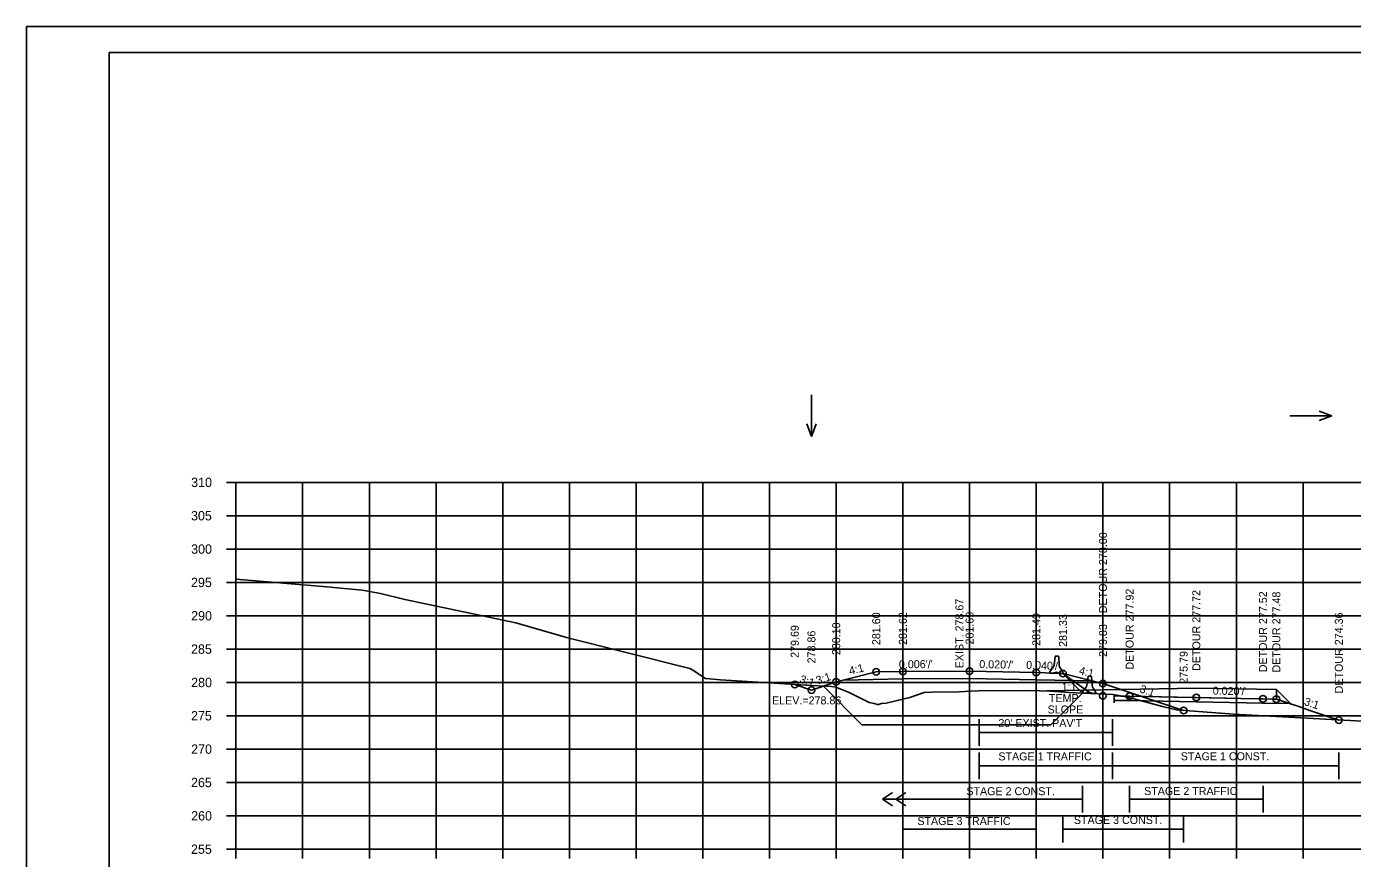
# Model space of a CAD drawing. Extents: x 4667 to 1632277, y -2100 to 724501.
# Drawn here: x 5635.8 to 5834.6, y 684.9 to 809.6 of the extents above; entities that cross this region are included whole.
import ezdxf

# ---------------------------------------------------------------- set-up
doc = ezdxf.new("R2010")
doc.units = 0
for name, color, linetype in [('R_Alt Surface', 7, 'Continuous'), ('R_Axis', 7, 'Continuous'), ('R_Axis Annot', 7, 'Continuous'), ('R_Border', 7, 'Continuous'), ('R_Border Notes', 7, 'Continuous'), ('R_Detour', 7, 'Continuous'), ('R_Detour Annot', 7, 'Continuous'), ('R_Exist Surface', 7, 'Continuous'), ('R_Fin Surface', 7, 'Continuous'), ('R_Fin Surface Annot', 7, 'Continuous'), ('R_Grid', 7, 'Continuous'), ('R_MOT', 7, 'Continuous'), ('R_No Plot', 7, 'Continuous'), ('R_Proposed CofA', 7, 'Continuous'), ('R_ROW', 7, 'Continuous'), ('R_Temp Easement', 7, 'Continuous'), ('R_Water Annot', 7, 'Continuous'), ('T_Drafting', 7, 'Continuous'), ('T_Notes', 7, 'Continuous')]:
    doc.layers.add(name, color=color, linetype=linetype)

msp = doc.modelspace()

# ---------------------------------------------------------------- linework, layer by layer
at = {"layer": 'R_Alt Surface'}
msp.add_lwpolyline([(5758.24, 711.63), (5767.18, 711.81), (5777.18, 711.88), (5787.18, 711.68), (5795.55, 711.51)], dxfattribs=at)
at = {"layer": 'R_Axis'}
for p, q in [((5665.78, 741.27), (5667.18, 741.27)), ((5667.18, 686.27), (5667.18, 741.27)), ((5665.78, 736.27), (5667.18, 736.27)), ((5665.78, 731.27), (5667.18, 731.27)), ((5665.78, 726.27), (5667.18, 726.27)), ((5665.78, 721.27), (5667.18, 721.27)), ((5665.78, 716.27), (5667.18, 716.27)), ((5665.78, 711.27), (5667.18, 711.27)), ((5665.78, 706.27), (5667.18, 706.27)), ((5665.78, 701.27), (5667.18, 701.27)), ((5665.78, 696.27), (5667.18, 696.27)), ((5665.78, 691.27), (5667.18, 691.27)), ((5665.78, 686.27), (5667.18, 686.27)), ((5667.18, 686.27), (5947.18, 686.27)), ((5667.18, 684.87), (5667.18, 686.27)), ((5677.18, 684.87), (5677.18, 686.27)), ((5687.18, 684.87), (5687.18, 686.27)), ((5697.18, 684.87), (5697.18, 686.27)), ((5707.18, 684.87), (5707.18, 686.27)), ((5717.18, 684.87), (5717.18, 686.27)), ((5727.18, 684.87), (5727.18, 686.27)), ((5737.18, 684.87), (5737.18, 686.27)), ((5747.18, 684.87), (5747.18, 686.27)), ((5757.18, 684.87), (5757.18, 686.27)), ((5767.18, 684.87), (5767.18, 686.27)), ((5777.18, 684.87), (5777.18, 686.27)), ((5787.18, 684.87), (5787.18, 686.27)), ((5797.18, 684.87), (5797.18, 686.27)), ((5807.18, 684.87), (5807.18, 686.27)), ((5817.18, 684.87), (5817.18, 686.27)), ((5827.18, 684.87), (5827.18, 686.27))]:
    msp.add_line(p, q, dxfattribs=at)
at = {"layer": 'R_Border'}
for p, q in [((5648.18, 805.73), (5964.36, 805.73)), ((5648.18, 600.27), (5648.18, 805.73)), ((5800.7, 805.47), (5800.7, 805.47)), ((5800.7, 805.47), (5800.7, 805.47))]:
    msp.add_line(p, q, dxfattribs=at)
at = {"layer": 'R_Detour'}
for points in [[(5798.85, 708.58), (5798.85, 708.72), (5798.85, 709.24), (5799.85, 709.22), (5801.18, 709.2), (5807.84, 709.06), (5811.18, 709), (5817.84, 708.86), (5821.18, 708.8), (5822.52, 708.77), (5823.18, 708.76), (5825.31, 708.05), (5826.38, 707.69), (5828.36, 707.03), (5832.55, 705.63)], [(5798.85, 708.58), (5801.17, 708.57), (5811.18, 708.37), (5821.17, 708.17), (5825.17, 708.09)]]:
    msp.add_lwpolyline(points, dxfattribs=at)
at = {"layer": 'R_Exist Surface'}
msp.add_lwpolyline([(5667.18, 726.78), (5680.81, 725.63), (5686.11, 725.1), (5688.84, 724.61), (5692.51, 723.72), (5709.15, 720.23), (5716.73, 718), (5734.86, 713.47), (5735.05, 713.39), (5735.23, 713.37), (5735.23, 713.37), (5735.24, 713.37), (5735.71, 713.1), (5737.59, 711.87), (5737.67, 711.85), (5739.82, 711.67), (5753.46, 710.8), (5755.65, 710.71), (5756.46, 710.68), (5757.15, 710.57), (5759.13, 709.75), (5762.14, 708.26), (5762.86, 708.12), (5763.5, 707.93), (5763.52, 707.98), (5763.99, 708.09), (5764.68, 708.17), (5768.24, 709.01), (5770.37, 709.78), (5771.45, 709.79), (5775.62, 709.87), (5777.39, 709.95), (5778.51, 710.02), (5786.11, 710.04), (5789.3, 709.98), (5792.04, 709.77), (5798.64, 709.44), (5799.31, 709.34), (5800.85, 709.08), (5806.29, 707.63), (5808.19, 707.15), (5816.73, 706.49), (5850.8, 704.64)], dxfattribs=at)
at = {"layer": 'R_Fin Surface'}
msp.add_lwpolyline([(5750.97, 710.96), (5753.47, 710.13), (5757.18, 711.37), (5758.24, 711.63), (5763.18, 712.87), (5767.18, 712.9), (5777.18, 712.96), (5787.18, 712.76), (5791.18, 712.6), (5795.55, 711.51), (5797.18, 711.1), (5809.28, 707.07)], dxfattribs=at)
at = {"layer": 'R_Grid'}
for p, q in [((5667.18, 741.27), (5947.18, 741.27)), ((5667.18, 686.27), (5667.18, 741.27)), ((5677.18, 686.27), (5677.18, 741.27)), ((5687.18, 686.27), (5687.18, 741.27)), ((5697.18, 686.27), (5697.18, 741.27)), ((5707.18, 686.27), (5707.18, 741.27)), ((5717.18, 686.27), (5717.18, 741.27)), ((5727.18, 686.27), (5727.18, 741.27)), ((5737.18, 686.27), (5737.18, 741.27)), ((5747.18, 686.27), (5747.18, 741.27)), ((5757.18, 686.27), (5757.18, 741.27)), ((5767.18, 686.27), (5767.18, 741.27)), ((5777.18, 686.27), (5777.18, 741.27)), ((5787.18, 686.27), (5787.18, 741.27)), ((5797.18, 686.27), (5797.18, 741.27)), ((5807.18, 686.27), (5807.18, 741.27)), ((5817.18, 686.27), (5817.18, 741.27)), ((5827.18, 686.27), (5827.18, 741.27)), ((5667.18, 736.27), (5947.18, 736.27)), ((5667.18, 731.27), (5947.18, 731.27)), ((5667.18, 726.27), (5947.18, 726.27)), ((5667.18, 721.27), (5947.18, 721.27)), ((5667.18, 716.27), (5947.18, 716.27)), ((5667.18, 711.27), (5947.18, 711.27)), ((5667.18, 706.27), (5947.18, 706.27)), ((5667.18, 701.27), (5947.18, 701.27)), ((5667.18, 696.27), (5947.18, 696.27)), ((5667.18, 691.27), (5947.18, 691.27)), ((5667.18, 686.27), (5947.18, 686.27))]:
    msp.add_line(p, q, dxfattribs=at)
at = {"layer": 'R_MOT'}
for p, q in [((5789.84, 713.87), (5790.03, 715.18)), ((5790.09, 715.23), (5790.29, 715.22)), ((5790.48, 715.21), (5790.29, 715.22)), ((5790.63, 713.84), (5790.54, 715.16)), ((5789.19, 712.85), (5789.68, 713.49)), ((5789.19, 712.68), (5789.19, 712.85)), ((5789.69, 712.66), (5789.19, 712.68)), ((5790.19, 712.81), (5789.69, 712.66)), ((5790.68, 712.62), (5790.19, 712.81)), ((5791.18, 712.6), (5790.68, 712.62)), ((5791.19, 712.77), (5790.76, 713.44)), ((5791.18, 712.6), (5791.19, 712.77)), ((5794.77, 710.86), (5794.96, 712.16)), ((5795.02, 712.22), (5795.22, 712.21)), ((5795.41, 712.2), (5795.22, 712.21)), ((5795.56, 710.83), (5795.47, 712.14)), ((5794.12, 709.84), (5794.61, 710.47)), ((5794.12, 709.67), (5794.12, 709.84)), ((5795.12, 709.8), (5794.62, 709.65)), ((5795.61, 709.61), (5795.12, 709.8)), ((5796.12, 709.76), (5795.69, 710.43)), ((5794.62, 709.65), (5794.12, 709.67)), ((5796.11, 709.59), (5795.61, 709.61)), ((5796.11, 709.59), (5796.12, 709.76))]:
    msp.add_line(p, q, dxfattribs=at)
for centre, radius, start, end in [((5789.02, 713.99), 0.833, 322.7174, 351.7004), ((5790.09, 715.17), 0.0625, 87.7094, 171.7004), ((5790.48, 715.15), 0.0625, 3.7184, 87.7094), ((5791.46, 713.89), 0.833, 183.7184, 212.7014), ((5795.02, 712.16), 0.0625, 87.7094, 171.7004), ((5795.41, 712.14), 0.0625, 3.7184, 87.7094), ((5793.95, 710.98), 0.833, 322.7174, 351.7004), ((5796.39, 710.88), 0.833, 183.7184, 212.7014)]:
    msp.add_arc(centre, radius, start, end, dxfattribs=at)
at = {"layer": 'R_No Plot'}
for p, q in [((5635.78, 809.63), (5969.12, 809.63)), ((5791.18, 712.6), (5795.34, 709.61)), ((5798.85, 709.24), (5798.85, 708.2))]:
    msp.add_line(p, q, dxfattribs=at)
for points in [[(5635.78, 809.63), (5969.12, 809.63), (5969.12, 596.29), (5635.78, 596.29)], [(5882.1, 805.73), (5901.72, 805.73), (5901.72, 795.85), (5917.84, 795.85), (5941.04, 795.85), (5941.04, 771.52), (5964.36, 771.52), (5964.36, 600.27), (5648.18, 600.27), (5648.18, 805.73)]]:
    msp.add_lwpolyline(points, close=True, dxfattribs=at)
for centre in [(5757.18, 711.37), (5763.18, 712.87), (5767.18, 712.9), (5777.18, 712.96), (5787.18, 712.76), (5791.18, 712.6), (5750.97, 710.96), (5753.47, 710.13), (5797.18, 711.1), (5797.18, 709.28), (5801.18, 709.2), (5811.18, 709), (5821.18, 708.8), (5823.18, 708.76), (5809.28, 707.07), (5832.55, 705.63)]:
    msp.add_circle(centre, 0.5, dxfattribs=at)
at = {"layer": 'R_Proposed CofA'}
for p, q in [((5764.12, 693.78), (5765.62, 694.78)), ((5766.12, 693.78), (5767.62, 694.78)), ((5764.12, 693.78), (5765.62, 692.78)), ((5766.12, 693.78), (5767.62, 692.78))]:
    msp.add_line(p, q, dxfattribs=at)
at = {"layer": 'R_ROW'}
for p, q in [((5755.26, 710.73), (5761.05, 704.93)), ((5794.12, 709.67), (5789.38, 704.93)), ((5789.38, 704.93), (5761.05, 704.93))]:
    msp.add_line(p, q, dxfattribs=at)
at = {"layer": 'R_Temp Easement'}
for p, q in [((5778.63, 701.78), (5778.63, 705.78)), ((5798.63, 701.78), (5798.63, 705.78)), ((5778.63, 703.78), (5798.63, 703.78)), ((5778.63, 696.78), (5778.63, 700.78)), ((5798.63, 696.78), (5798.63, 700.78)), ((5832.55, 696.78), (5832.55, 700.78)), ((5778.63, 698.78), (5798.63, 698.78)), ((5832.55, 698.78), (5798.62, 698.78)), ((5794.12, 691.78), (5794.12, 695.78)), ((5801.18, 691.78), (5801.18, 695.78)), ((5821.18, 691.78), (5821.18, 695.78)), ((5794.12, 693.78), (5764.12, 693.78)), ((5821.18, 693.78), (5801.18, 693.78)), ((5767.18, 687.28), (5767.18, 691.28)), ((5787.18, 687.28), (5787.18, 691.28)), ((5791.18, 687.28), (5791.18, 691.28)), ((5809.28, 687.28), (5809.28, 691.28)), ((5787.18, 689.28), (5767.18, 689.28)), ((5791.18, 689.28), (5809.28, 689.28))]:
    msp.add_line(p, q, dxfattribs=at)
at = {"layer": 'R_Water Annot'}
for p, q in [((5753.47, 754.42), (5753.47, 748.13)), ((5831.5, 751.27), (5829.58, 751.97)), ((5753.47, 748.13), (5752.77, 750.05)), ((5753.47, 748.13), (5754.17, 750.05)), ((5825.22, 751.27), (5831.5, 751.27)), ((5831.5, 751.27), (5829.58, 750.57))]:
    msp.add_line(p, q, dxfattribs=at)
at = {"layer": 'T_Drafting'}
msp.add_line((5791.18, 712.6), (5794.12, 709.67), dxfattribs=at)
at = {"layer": 'T_Notes'}
for p, q in [((5788.77, 709.99), (5811.18, 710.43)), ((5823.18, 710.19), (5811.18, 710.43)), ((5823.18, 708.76), (5823.18, 710.19)), ((5823.18, 710.19), (5825.34, 708.04))]:
    msp.add_line(p, q, dxfattribs=at)
msp.add_lwpolyline([(5788.77, 709.99), (5789.3, 709.98), (5792.04, 709.77), (5798.64, 709.44), (5799.31, 709.34), (5800.03, 709.22), (5801.18, 709.2), (5817.84, 708.86), (5823.18, 708.76), (5825.34, 708.04)], dxfattribs=at)

# ---------------------------------------------------------------- texts
at = {"layer": 'R_Axis Annot'}
for s, p in [('310', (5660.46, 740.57)), ('305', (5660.44, 735.57)), ('300', (5660.46, 730.57)), ('295', (5660.44, 725.57)), ('290', (5660.46, 720.57)), ('285', (5660.44, 715.57)), ('280', (5660.46, 710.57)), ('275', (5660.44, 705.57)), ('270', (5660.46, 700.57)), ('265', (5660.44, 695.57)), ('260', (5660.46, 690.57)), ('255', (5660.44, 685.57))]:
    msp.add_text(s, height=1.4, dxfattribs=at).set_placement(p)
at = {"layer": 'R_Border Notes'}
for s, p in [('1:1', (5791.01, 710.02)), ('SLOPE', (5788.88, 706.62)), ('TEMP.', (5789.07, 708.32))]:
    msp.add_text(s, height=1.2, dxfattribs=at).set_placement(p)
at = {"layer": 'R_Detour Annot'}
for s, rotation, p in [("0.020'/'", 358.8542, (5813.63, 709.45)), ('3:1', 341.5651, (5827.24, 707.93))]:
    msp.add_text(s, height=1.2, rotation=rotation, dxfattribs=at).set_placement(p)
at = {"layer": 'R_Fin Surface Annot'}
for s, rotation, p in [('DETOUR 277.92', 90, (5801.78, 713.2)), ('DETOUR 277.72', 90, (5811.78, 713)), ('DETOUR 277.52', 90, (5821.78, 712.8)), ('DETOUR 277.48', 90, (5823.78, 712.76)), ('281.60', 90, (5763.78, 716.87)), ('281.62', 90, (5767.78, 716.9)), ('281.69', 90, (5777.78, 716.96)), ('279.69', 90, (5751.57, 714.96)), ('280.10', 90, (5757.78, 715.37)), ('281.49', 90, (5787.78, 716.76)), ('281.33', 90, (5791.78, 716.6)), ('279.83', 90, (5797.78, 715.1)), ('DETOUR 274.36', 90, (5833.15, 709.63)), ('278.86', 90, (5754.07, 714.13)), ('275.79', 90, (5809.88, 711.07)), ('4:1', 14.0362, (5759.26, 712.4)), ("0.006'/'", 0.3718, (5766.59, 713.39)), ("0.020'/'", 358.8542, (5778.63, 713.43)), ("0.040'/'", 357.7094, (5785.64, 713.32)), ('3:1', 341.5651, (5751.59, 711.28)), ('3:1', 18.4349, (5754.38, 710.96)), ('4:1', 345.9638, (5793.5, 712.54)), ('3:1', 341.5651, (5802.6, 709.82))]:
    msp.add_text(s, height=1.2, rotation=rotation, dxfattribs=at).set_placement(p)
at = {"layer": 'R_No Plot'}
msp.add_text('DETOUR 278.00', height=1.2, rotation=90, dxfattribs=at).set_placement((5797.78, 721.66))
at = {"layer": 'R_Temp Easement'}
msp.add_text('EXIST. 278.67', height=1.2, rotation=90, dxfattribs=at).set_placement((5776.26, 713.39))
for s, height, p in [("20' EXIST. PAV'T", 1.2, (5781.5, 704.58)), ('STAGE 1 TRAFFIC', 1.2, (5781.5, 699.58)), ('STAGE 1 CONST.', 1.1985, (5808.85, 699.6)), ('STAGE 2 CONST.', 1.1985, (5776.7, 694.36)), ('STAGE 2 TRAFFIC', 1.1985, (5803.35, 694.39)), ('STAGE 3 TRAFFIC', 1.1985, (5769.35, 689.89)), ('STAGE 3 CONST.', 1.1985, (5792.82, 690.05))]:
    msp.add_text(s, height=height, dxfattribs=at).set_placement(p)
at = {"layer": 'R_Water Annot'}
msp.add_text('ELEV.=278.86', height=1.2, dxfattribs=at).set_placement((5747.56, 707.98))

doc.saveas('drawing.dxf')
